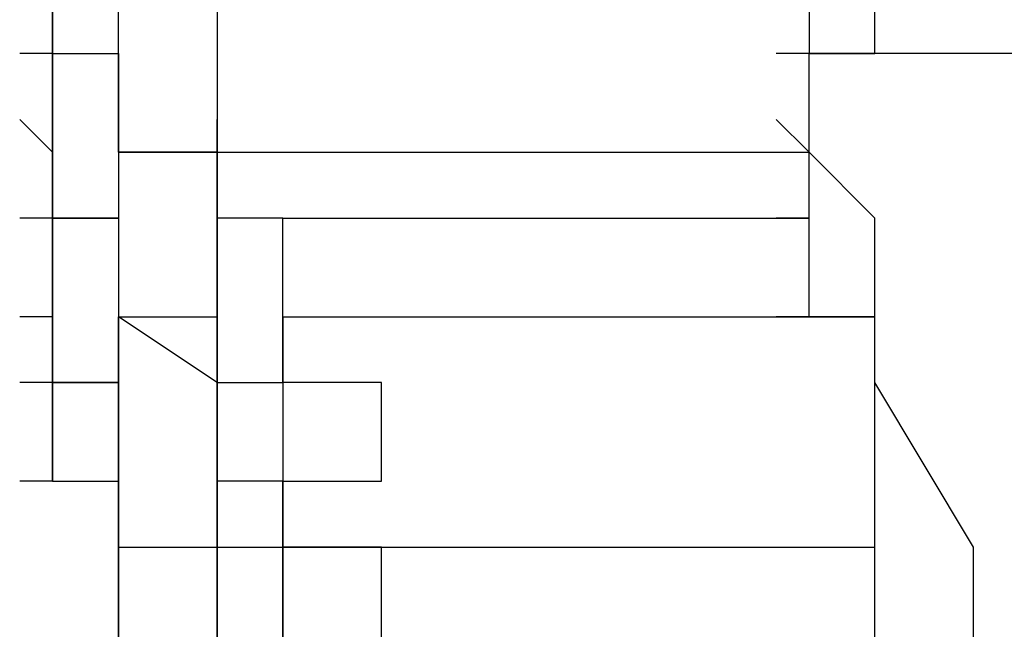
# Model space of a CAD drawing. Header units: millimetres. Extents: x 1114507 to 93926427, y 174473 to 817039.
# Tile 451 of 483: x 2225474 to 2225551, y 770516 to 770564. Entities that reach past the tile are written whole.
import ezdxf

# ---------------------------------------------------------------- set-up
doc = ezdxf.new("R2010")
doc.units = ezdxf.units.MM

msp = doc.modelspace()

# ---------------------------------------------------------------- linework, layer by layer
at = {"color": 7, "linetype": 'Continuous', "lineweight": -2, "elevation": -2718483}
for points in [[(2225535.727, 770574.272), (2225535.727, 770561.352), (2225535.727, 770561.352)], [(2225476.295, 770561.352), (2225476.295, 770569.104), (2225476.295, 770569.104)], [(2225476.295, 770569.104), (2225476.295, 770561.352), (2225476.295, 770561.352)], [(2225481.463, 770561.352), (2225481.463, 770569.104), (2225481.463, 770569.104)], [(2225489.215, 770569.104), (2225489.215, 770561.352), (2225489.215, 770561.352)], [(2225540.895, 770561.352), (2225540.895, 770569.104), (2225540.895, 770569.104)], [(2225476.295, 770561.352), (2225473.711, 770561.352), (2225473.711, 770561.352)], [(2225476.295, 770561.352), (2225473.711, 770561.352), (2225473.711, 770561.352)], [(2225476.295, 770561.352), (2225473.711, 770561.352), (2225473.711, 770561.352)], [(2225476.295, 770561.352), (2225473.711, 770561.352), (2225473.711, 770561.352)], [(2225476.295, 770561.352), (2225473.711, 770561.352), (2225473.711, 770561.352)], [(2225476.295, 770561.352), (2225473.711, 770561.352), (2225473.711, 770561.352)], [(2225476.295, 770561.352), (2225473.711, 770561.352), (2225473.711, 770561.352)], [(2225476.295, 770561.352), (2225473.711, 770561.352), (2225473.711, 770561.352)], [(2225476.295, 770561.352), (2225473.711, 770561.352), (2225473.711, 770561.352)], [(2225476.295, 770561.352), (2225473.711, 770561.352), (2225473.711, 770561.352)], [(2225476.295, 770561.352), (2225473.711, 770561.352), (2225473.711, 770561.352)], [(2225476.295, 770561.352), (2225473.711, 770561.352), (2225473.711, 770561.352)], [(2225476.295, 770561.352), (2225473.711, 770561.352), (2225473.711, 770561.352)], [(2225476.295, 770561.352), (2225473.711, 770561.352), (2225473.711, 770561.352)], [(2225476.295, 770561.352), (2225476.295, 770553.6), (2225476.295, 770553.6)], [(2225476.295, 770553.6), (2225476.295, 770561.352), (2225476.295, 770561.352)], [(2225476.295, 770553.6), (2225476.295, 770561.352), (2225476.295, 770561.352)], [(2225476.295, 770561.352), (2225481.463, 770561.352), (2225481.463, 770561.352)], [(2225476.295, 770561.352), (2225481.463, 770561.352), (2225481.463, 770561.352)], [(2225481.463, 770553.6), (2225481.463, 770561.352), (2225481.463, 770561.352)], [(2225481.463, 770561.352), (2225481.463, 770553.6), (2225481.463, 770553.6)], [(2225489.215, 770561.352), (2225489.215, 770553.6), (2225489.215, 770553.6)], [(2225535.727, 770561.352), (2225533.143, 770561.352), (2225533.143, 770561.352)], [(2225535.727, 770561.352), (2225533.143, 770561.352), (2225533.143, 770561.352)], [(2225535.727, 770561.352), (2225533.143, 770561.352), (2225533.143, 770561.352)], [(2225535.727, 770561.352), (2225533.143, 770561.352), (2225533.143, 770561.352)], [(2225535.727, 770561.352), (2225533.143, 770561.352), (2225533.143, 770561.352)], [(2225535.727, 770561.352), (2225533.143, 770561.352), (2225533.143, 770561.352)], [(2225535.727, 770561.352), (2225540.895, 770561.352), (2225540.895, 770561.352)], [(2225535.727, 770553.6), (2225535.727, 770561.352), (2225535.727, 770561.352)], [(2225786.376, 770561.352), (2225535.727, 770561.352), (2225535.727, 770561.352)], [(2225535.727, 770553.6), (2225535.727, 770561.352), (2225535.727, 770561.352)], [(2225476.295, 770553.6), (2225473.711, 770556.184), (2225473.711, 770556.184)], [(2225476.295, 770553.6), (2225473.711, 770556.184), (2225473.711, 770556.184)], [(2225476.295, 770553.6), (2225473.711, 770556.184), (2225473.711, 770556.184)], [(2225476.295, 770553.6), (2225473.711, 770556.184), (2225473.711, 770556.184)], [(2225476.295, 770553.6), (2225473.711, 770556.184), (2225473.711, 770556.184)], [(2225476.295, 770553.6), (2225473.711, 770556.184), (2225473.711, 770556.184)], [(2225481.463, 770553.6), (2225481.463, 770556.184), (2225481.463, 770556.184)], [(2225481.463, 770553.6), (2225481.463, 770556.184), (2225481.463, 770556.184)], [(2225481.463, 770553.6), (2225481.463, 770556.184), (2225481.463, 770556.184)], [(2225481.463, 770553.6), (2225481.463, 770556.184), (2225481.463, 770556.184)], [(2225481.463, 770553.6), (2225481.463, 770556.184), (2225481.463, 770556.184)], [(2225481.463, 770553.6), (2225481.463, 770556.184), (2225481.463, 770556.184)], [(2225481.463, 770553.6), (2225481.463, 770556.184), (2225481.463, 770556.184)], [(2225481.463, 770553.6), (2225481.463, 770556.184), (2225481.463, 770556.184)], [(2225481.463, 770553.6), (2225481.463, 770556.184), (2225481.463, 770556.184)], [(2225489.215, 770553.6), (2225489.215, 770556.184), (2225489.215, 770556.184)], [(2225489.215, 770553.6), (2225489.215, 770556.184), (2225489.215, 770556.184)], [(2225489.215, 770553.6), (2225489.215, 770556.184), (2225489.215, 770556.184)], [(2225489.215, 770553.6), (2225489.215, 770556.184), (2225489.215, 770556.184)], [(2225489.215, 770553.6), (2225489.215, 770556.184), (2225489.215, 770556.184)], [(2225489.215, 770553.6), (2225489.215, 770556.184), (2225489.215, 770556.184)], [(2225489.215, 770553.6), (2225489.215, 770556.184), (2225489.215, 770556.184)], [(2225535.727, 770553.6), (2225533.143, 770556.184), (2225533.143, 770556.184)], [(2225535.727, 770553.6), (2225533.143, 770556.184), (2225533.143, 770556.184)], [(2225476.295, 770553.6), (2225476.295, 770548.432), (2225476.295, 770548.432)], [(2225476.295, 770548.432), (2225476.295, 770553.6), (2225476.295, 770553.6)], [(2225476.295, 770548.432), (2225476.295, 770553.6), (2225476.295, 770553.6)], [(2225481.463, 770553.6), (2225535.727, 770553.6), (2225535.727, 770553.6)], [(2225481.463, 770553.6), (2225481.463, 770548.432), (2225481.463, 770548.432)], [(2225489.215, 770553.6), (2225481.463, 770553.6), (2225481.463, 770553.6)], [(2225489.215, 770553.6), (2225481.463, 770553.6), (2225481.463, 770553.6)], [(2225481.463, 770553.6), (2225481.463, 770548.432), (2225481.463, 770548.432)], [(2225489.215, 770553.6), (2225535.727, 770553.6), (2225535.727, 770553.6)], [(2225489.215, 770548.432), (2225489.215, 770553.6), (2225489.215, 770553.6)], [(2225489.215, 770548.432), (2225489.215, 770553.6), (2225489.215, 770553.6)], [(2225489.215, 770553.6), (2225489.215, 770548.432), (2225489.215, 770548.432)], [(2225489.215, 770553.6), (2225535.727, 770553.6), (2225535.727, 770553.6)], [(2225540.895, 770548.432), (2225535.727, 770553.6), (2225535.727, 770553.6)], [(2225535.727, 770548.432), (2225535.727, 770553.6), (2225535.727, 770553.6)], [(2225476.295, 770548.432), (2225473.711, 770548.432), (2225473.711, 770548.432)], [(2225476.295, 770548.432), (2225473.711, 770548.432), (2225473.711, 770548.432)], [(2225476.295, 770548.432), (2225473.711, 770548.432), (2225473.711, 770548.432)], [(2225476.295, 770548.432), (2225473.711, 770548.432), (2225473.711, 770548.432)], [(2225476.295, 770548.432), (2225473.711, 770548.432), (2225473.711, 770548.432)], [(2225476.295, 770548.432), (2225473.711, 770548.432), (2225473.711, 770548.432)], [(2225476.295, 770548.432), (2225473.711, 770548.432), (2225473.711, 770548.432)], [(2225476.295, 770548.432), (2225473.711, 770548.432), (2225473.711, 770548.432)], [(2225476.295, 770548.432), (2225473.711, 770548.432), (2225473.711, 770548.432)], [(2225476.295, 770548.432), (2225473.711, 770548.432), (2225473.711, 770548.432)], [(2225476.295, 770548.432), (2225473.711, 770548.432), (2225473.711, 770548.432)], [(2225476.295, 770548.432), (2225473.711, 770548.432), (2225473.711, 770548.432)], [(2225476.295, 770548.432), (2225481.463, 770548.432), (2225481.463, 770548.432)], [(2225476.295, 770548.432), (2225476.295, 770540.68), (2225476.295, 770540.68)], [(2225476.295, 770540.68), (2225476.295, 770548.432), (2225476.295, 770548.432)], [(2225481.463, 770548.432), (2225476.295, 770548.432), (2225476.295, 770548.432)], [(2225476.295, 770548.432), (2225481.463, 770548.432), (2225481.463, 770548.432)], [(2225481.463, 770548.432), (2225481.463, 770540.68), (2225481.463, 770540.68)], [(2225494.383, 770548.432), (2225489.215, 770548.432), (2225489.215, 770548.432)], [(2225489.215, 770548.432), (2225489.215, 770540.68), (2225489.215, 770540.68)], [(2225489.215, 770548.432), (2225489.215, 770540.68), (2225489.215, 770540.68)], [(2225489.215, 770540.68), (2225489.215, 770548.432), (2225489.215, 770548.432)], [(2225489.215, 770540.68), (2225489.215, 770548.432), (2225489.215, 770548.432)], [(2225494.383, 770548.432), (2225535.727, 770548.432), (2225535.727, 770548.432)], [(2225494.383, 770540.68), (2225494.383, 770548.432), (2225494.383, 770548.432)], [(2225535.727, 770548.432), (2225533.143, 770548.432), (2225533.143, 770548.432)], [(2225535.727, 770548.432), (2225533.143, 770548.432), (2225533.143, 770548.432)], [(2225535.727, 770540.68), (2225535.727, 770548.432), (2225535.727, 770548.432)], [(2225540.895, 770535.512), (2225540.895, 770548.432), (2225540.895, 770548.432)], [(2225476.295, 770540.68), (2225473.711, 770540.68), (2225473.711, 770540.68)], [(2225476.295, 770540.68), (2225473.711, 770540.68), (2225473.711, 770540.68)], [(2225476.295, 770540.68), (2225473.711, 770540.68), (2225473.711, 770540.68)], [(2225476.295, 770540.68), (2225473.711, 770540.68), (2225473.711, 770540.68)], [(2225476.295, 770540.68), (2225473.711, 770540.68), (2225473.711, 770540.68)], [(2225476.295, 770535.512), (2225476.295, 770540.68), (2225476.295, 770540.68)], [(2225476.295, 770540.68), (2225476.295, 770535.512), (2225476.295, 770535.512)], [(2225489.215, 770535.512), (2225481.463, 770540.68), (2225481.463, 770540.68)], [(2225481.463, 770540.68), (2225489.215, 770540.68), (2225489.215, 770540.68)], [(2225481.463, 770540.68), (2225481.463, 770535.512), (2225481.463, 770535.512)], [(2225481.463, 770540.68), (2225489.215, 770540.68), (2225489.215, 770540.68)], [(2225481.463, 770540.68), (2225481.463, 770535.512), (2225481.463, 770535.512)], [(2225481.463, 770535.512), (2225481.463, 770540.68), (2225481.463, 770540.68)], [(2225481.463, 770540.68), (2225489.215, 770540.68), (2225489.215, 770540.68)], [(2225489.215, 770540.68), (2225489.215, 770535.512), (2225489.215, 770535.512)], [(2225489.215, 770535.512), (2225489.215, 770540.68), (2225489.215, 770540.68)], [(2225489.215, 770540.68), (2225489.215, 770535.512), (2225489.215, 770535.512)], [(2225494.383, 770540.68), (2225494.383, 770535.512), (2225494.383, 770535.512)], [(2225494.383, 770535.512), (2225494.383, 770540.68), (2225494.383, 770540.68)], [(2225494.383, 770535.512), (2225494.383, 770540.68), (2225494.383, 770540.68)], [(2225494.383, 770540.68), (2225535.727, 770540.68), (2225535.727, 770540.68)], [(2225494.383, 770540.68), (2225535.727, 770540.68), (2225535.727, 770540.68)], [(2225494.383, 770540.68), (2225540.895, 770540.68), (2225540.895, 770540.68)], [(2225535.727, 770540.68), (2225533.143, 770540.68), (2225533.143, 770540.68)], [(2225540.895, 770540.68), (2225535.727, 770540.68), (2225535.727, 770540.68)], [(2225540.895, 770527.76), (2225540.895, 770540.68), (2225540.895, 770540.68)], [(2225476.295, 770535.512), (2225473.711, 770535.512), (2225473.711, 770535.512)], [(2225476.295, 770535.512), (2225473.711, 770535.512), (2225473.711, 770535.512)], [(2225476.295, 770535.512), (2225473.711, 770535.512), (2225473.711, 770535.512)], [(2225476.295, 770535.512), (2225481.463, 770535.512), (2225481.463, 770535.512)], [(2225476.295, 770527.76), (2225476.295, 770535.512), (2225476.295, 770535.512)], [(2225481.463, 770535.512), (2225476.295, 770535.512), (2225476.295, 770535.512)], [(2225476.295, 770535.512), (2225476.295, 770527.76), (2225476.295, 770527.76)], [(2225481.463, 770535.512), (2225481.463, 770527.76), (2225481.463, 770527.76)], [(2225481.463, 770535.512), (2225481.463, 770527.76), (2225481.463, 770527.76)], [(2225481.463, 770527.76), (2225481.463, 770535.512), (2225481.463, 770535.512)], [(2225489.215, 770527.76), (2225489.215, 770535.512), (2225489.215, 770535.512)], [(2225489.215, 770527.76), (2225489.215, 770535.512), (2225489.215, 770535.512)], [(2225489.215, 770535.512), (2225489.215, 770527.76), (2225489.215, 770527.76)], [(2225489.215, 770535.512), (2225494.383, 770535.512), (2225494.383, 770535.512)], [(2225502.135, 770535.512), (2225494.383, 770535.512), (2225494.383, 770535.512)], [(2225494.383, 770535.512), (2225494.383, 770527.76), (2225494.383, 770527.76)], [(2225502.135, 770527.76), (2225502.135, 770535.512), (2225502.135, 770535.512)], [(2225548.647, 770522.592), (2225540.895, 770535.512), (2225540.895, 770535.512)], [(2225476.295, 770527.76), (2225473.711, 770527.76), (2225473.711, 770527.76)], [(2225476.295, 770527.76), (2225473.711, 770527.76), (2225473.711, 770527.76)], [(2225476.295, 770527.76), (2225473.711, 770527.76), (2225473.711, 770527.76)], [(2225476.295, 770527.76), (2225473.711, 770527.76), (2225473.711, 770527.76)], [(2225476.295, 770527.76), (2225473.711, 770527.76), (2225473.711, 770527.76)], [(2225476.295, 770527.76), (2225481.463, 770527.76), (2225481.463, 770527.76)], [(2225481.463, 770527.76), (2225481.463, 770522.592), (2225481.463, 770522.592)], [(2225481.463, 770522.592), (2225481.463, 770527.76), (2225481.463, 770527.76)], [(2225481.463, 770527.76), (2225481.463, 770522.592), (2225481.463, 770522.592)], [(2225489.215, 770527.76), (2225489.215, 770522.592), (2225489.215, 770522.592)], [(2225494.383, 770527.76), (2225489.215, 770527.76), (2225489.215, 770527.76)], [(2225489.215, 770522.592), (2225489.215, 770527.76), (2225489.215, 770527.76)], [(2225489.215, 770522.592), (2225489.215, 770527.76), (2225489.215, 770527.76)], [(2225489.215, 770527.76), (2225489.215, 770522.592), (2225489.215, 770522.592)], [(2225494.383, 770522.592), (2225494.383, 770527.76), (2225494.383, 770527.76)], [(2225494.383, 770522.592), (2225494.383, 770527.76), (2225494.383, 770527.76)], [(2225494.383, 770527.76), (2225494.383, 770522.592), (2225494.383, 770522.592)], [(2225494.383, 770527.76), (2225502.135, 770527.76), (2225502.135, 770527.76)], [(2225540.895, 770522.592), (2225540.895, 770527.76), (2225540.895, 770527.76)], [(2225481.463, 770522.592), (2225489.215, 770522.592), (2225489.215, 770522.592)], [(2225481.463, 770514.84), (2225481.463, 770522.592), (2225481.463, 770522.592)], [(2225481.463, 770522.592), (2225481.463, 770514.84), (2225481.463, 770514.84)], [(2225489.215, 770514.84), (2225489.215, 770522.592), (2225489.215, 770522.592)], [(2225489.215, 770522.592), (2225489.215, 770514.84), (2225489.215, 770514.84)], [(2225489.215, 770522.592), (2225494.383, 770522.592), (2225494.383, 770522.592)], [(2225489.215, 770522.592), (2225494.383, 770522.592), (2225494.383, 770522.592)], [(2225494.383, 770522.592), (2225540.895, 770522.592), (2225540.895, 770522.592)], [(2225494.383, 770522.592), (2225494.383, 770514.84), (2225494.383, 770514.84)], [(2225494.383, 770514.84), (2225494.383, 770522.592), (2225494.383, 770522.592)], [(2225494.383, 770522.592), (2225494.383, 770514.84), (2225494.383, 770514.84)], [(2225502.135, 770522.592), (2225494.383, 770522.592), (2225494.383, 770522.592)], [(2225494.383, 770522.592), (2225540.895, 770522.592), (2225540.895, 770522.592)], [(2225502.135, 770514.84), (2225502.135, 770522.592), (2225502.135, 770522.592)], [(2225502.135, 770522.592), (2225540.895, 770522.592), (2225540.895, 770522.592)], [(2225502.135, 770522.592), (2225540.895, 770522.592), (2225540.895, 770522.592)], [(2225540.895, 770514.84), (2225540.895, 770522.592), (2225540.895, 770522.592)], [(2225548.647, 770509.672), (2225548.647, 770522.592), (2225548.647, 770522.592)]]:
    msp.add_lwpolyline(points, dxfattribs=at)
for points in [[(2225481.463, 770561.352), (2225481.463, 770561.352)], [(2225481.463, 770561.352), (2225481.463, 770561.352)], [(2225481.463, 770561.352), (2225481.463, 770561.352)], [(2225481.463, 770561.352), (2225481.463, 770561.352)], [(2225481.463, 770561.352), (2225481.463, 770561.352)], [(2225481.463, 770561.352), (2225481.463, 770561.352)], [(2225481.463, 770561.352), (2225481.463, 770561.352)], [(2225481.463, 770561.352), (2225481.463, 770561.352)], [(2225481.463, 770561.352), (2225481.463, 770561.352)], [(2225481.463, 770561.352), (2225481.463, 770561.352)], [(2225481.463, 770561.352), (2225481.463, 770561.352)], [(2225481.463, 770561.352), (2225481.463, 770561.352)], [(2225481.463, 770561.352), (2225481.463, 770561.352)], [(2225481.463, 770561.352), (2225481.463, 770561.352)], [(2225481.463, 770561.352), (2225481.463, 770561.352)], [(2225481.463, 770561.352), (2225481.463, 770561.352)], [(2225489.215, 770561.352), (2225489.215, 770561.352)], [(2225489.215, 770561.352), (2225489.215, 770561.352)], [(2225489.215, 770561.352), (2225489.215, 770561.352)], [(2225481.463, 770548.432), (2225481.463, 770548.432)], [(2225481.463, 770548.432), (2225481.463, 770548.432)], [(2225481.463, 770548.432), (2225481.463, 770548.432)], [(2225481.463, 770548.432), (2225481.463, 770548.432)], [(2225481.463, 770548.432), (2225481.463, 770548.432)], [(2225481.463, 770548.432), (2225481.463, 770548.432)], [(2225481.463, 770548.432), (2225481.463, 770548.432)], [(2225481.463, 770548.432), (2225481.463, 770548.432)], [(2225481.463, 770548.432), (2225481.463, 770548.432)], [(2225481.463, 770548.432), (2225481.463, 770548.432)], [(2225481.463, 770548.432), (2225481.463, 770548.432)], [(2225489.215, 770548.432), (2225489.215, 770548.432)], [(2225489.215, 770548.432), (2225489.215, 770548.432)], [(2225489.215, 770548.432), (2225489.215, 770548.432)], [(2225489.215, 770548.432), (2225489.215, 770548.432)], [(2225489.215, 770548.432), (2225489.215, 770548.432)], [(2225489.215, 770548.432), (2225489.215, 770548.432)], [(2225489.215, 770548.432), (2225489.215, 770548.432)], [(2225489.215, 770548.432), (2225489.215, 770548.432)], [(2225489.215, 770548.432), (2225489.215, 770548.432)], [(2225489.215, 770548.432), (2225489.215, 770548.432)], [(2225489.215, 770548.432), (2225489.215, 770548.432)], [(2225489.215, 770548.432), (2225489.215, 770548.432)], [(2225489.215, 770548.432), (2225489.215, 770548.432)], [(2225489.215, 770548.432), (2225489.215, 770548.432)], [(2225489.215, 770548.432), (2225489.215, 770548.432)], [(2225489.215, 770548.432), (2225489.215, 770548.432)], [(2225489.215, 770548.432), (2225489.215, 770548.432)], [(2225489.215, 770548.432), (2225489.215, 770548.432)], [(2225489.215, 770548.432), (2225489.215, 770548.432)], [(2225489.215, 770548.432), (2225489.215, 770548.432)], [(2225489.215, 770548.432), (2225489.215, 770548.432)], [(2225489.215, 770548.432), (2225489.215, 770548.432)], [(2225489.215, 770548.432), (2225489.215, 770548.432)], [(2225489.215, 770548.432), (2225489.215, 770548.432)], [(2225494.383, 770548.432), (2225494.383, 770548.432)], [(2225494.383, 770548.432), (2225494.383, 770548.432)], [(2225494.383, 770548.432), (2225494.383, 770548.432)], [(2225494.383, 770548.432), (2225494.383, 770548.432)], [(2225481.463, 770540.68), (2225481.463, 770540.68)], [(2225481.463, 770540.68), (2225481.463, 770540.68)], [(2225481.463, 770540.68), (2225481.463, 770540.68)], [(2225481.463, 770540.68), (2225481.463, 770540.68)], [(2225481.463, 770540.68), (2225481.463, 770540.68)], [(2225481.463, 770540.68), (2225481.463, 770540.68)], [(2225481.463, 770540.68), (2225481.463, 770540.68)], [(2225481.463, 770540.68), (2225481.463, 770540.68)], [(2225481.463, 770540.68), (2225481.463, 770540.68)], [(2225481.463, 770540.68), (2225481.463, 770540.68)], [(2225481.463, 770540.68), (2225481.463, 770540.68)], [(2225481.463, 770540.68), (2225481.463, 770540.68)], [(2225481.463, 770540.68), (2225481.463, 770540.68)], [(2225481.463, 770540.68), (2225481.463, 770540.68)], [(2225481.463, 770540.68), (2225481.463, 770540.68)], [(2225481.463, 770540.68), (2225481.463, 770540.68)], [(2225489.215, 770540.68), (2225489.215, 770540.68)], [(2225489.215, 770540.68), (2225489.215, 770540.68)], [(2225489.215, 770540.68), (2225489.215, 770540.68)], [(2225489.215, 770540.68), (2225489.215, 770540.68)], [(2225489.215, 770540.68), (2225489.215, 770540.68)], [(2225489.215, 770540.68), (2225489.215, 770540.68)], [(2225489.215, 770540.68), (2225489.215, 770540.68)], [(2225489.215, 770540.68), (2225489.215, 770540.68)], [(2225489.215, 770540.68), (2225489.215, 770540.68)], [(2225489.215, 770540.68), (2225489.215, 770540.68)], [(2225489.215, 770540.68), (2225489.215, 770540.68)], [(2225489.215, 770540.68), (2225489.215, 770540.68)], [(2225489.215, 770540.68), (2225489.215, 770540.68)], [(2225489.215, 770540.68), (2225489.215, 770540.68)], [(2225489.215, 770540.68), (2225489.215, 770540.68)], [(2225489.215, 770540.68), (2225489.215, 770540.68)], [(2225489.215, 770540.68), (2225489.215, 770540.68)], [(2225489.215, 770540.68), (2225489.215, 770540.68)], [(2225489.215, 770540.68), (2225489.215, 770540.68)], [(2225489.215, 770540.68), (2225489.215, 770540.68)], [(2225494.383, 770540.68), (2225494.383, 770540.68)], [(2225494.383, 770540.68), (2225494.383, 770540.68)], [(2225494.383, 770540.68), (2225494.383, 770540.68)], [(2225494.383, 770540.68), (2225494.383, 770540.68)], [(2225494.383, 770540.68), (2225494.383, 770540.68)], [(2225494.383, 770540.68), (2225494.383, 770540.68)], [(2225494.383, 770540.68), (2225494.383, 770540.68)], [(2225494.383, 770540.68), (2225494.383, 770540.68)], [(2225494.383, 770540.68), (2225494.383, 770540.68)], [(2225494.383, 770540.68), (2225494.383, 770540.68)], [(2225494.383, 770540.68), (2225494.383, 770540.68)], [(2225494.383, 770540.68), (2225494.383, 770540.68)], [(2225540.895, 770540.68), (2225540.895, 770540.68)], [(2225481.463, 770535.512), (2225481.463, 770535.512)], [(2225481.463, 770535.512), (2225481.463, 770535.512)], [(2225481.463, 770535.512), (2225481.463, 770535.512)], [(2225481.463, 770535.512), (2225481.463, 770535.512)], [(2225481.463, 770535.512), (2225481.463, 770535.512)], [(2225481.463, 770535.512), (2225481.463, 770535.512)], [(2225481.463, 770535.512), (2225481.463, 770535.512)], [(2225489.215, 770535.512), (2225489.215, 770535.512)], [(2225489.215, 770535.512), (2225489.215, 770535.512)], [(2225489.215, 770535.512), (2225489.215, 770535.512)], [(2225489.215, 770535.512), (2225489.215, 770535.512)], [(2225489.215, 770535.512), (2225489.215, 770535.512)], [(2225489.215, 770535.512), (2225489.215, 770535.512)], [(2225489.215, 770535.512), (2225489.215, 770535.512)], [(2225489.215, 770535.512), (2225489.215, 770535.512)], [(2225489.215, 770535.512), (2225489.215, 770535.512)], [(2225489.215, 770535.512), (2225489.215, 770535.512)], [(2225489.215, 770535.512), (2225489.215, 770535.512)], [(2225489.215, 770535.512), (2225489.215, 770535.512)], [(2225489.215, 770535.512), (2225489.215, 770535.512)], [(2225489.215, 770535.512), (2225489.215, 770535.512)], [(2225489.215, 770535.512), (2225489.215, 770535.512)], [(2225489.215, 770535.512), (2225489.215, 770535.512)], [(2225489.215, 770535.512), (2225489.215, 770535.512)], [(2225489.215, 770535.512), (2225489.215, 770535.512)], [(2225489.215, 770535.512), (2225489.215, 770535.512)], [(2225489.215, 770535.512), (2225489.215, 770535.512)], [(2225494.383, 770535.512), (2225494.383, 770535.512)], [(2225494.383, 770535.512), (2225494.383, 770535.512)], [(2225494.383, 770535.512), (2225494.383, 770535.512)], [(2225494.383, 770535.512), (2225494.383, 770535.512)], [(2225494.383, 770535.512), (2225494.383, 770535.512)], [(2225494.383, 770535.512), (2225494.383, 770535.512)], [(2225494.383, 770535.512), (2225494.383, 770535.512)], [(2225494.383, 770535.512), (2225494.383, 770535.512)], [(2225494.383, 770535.512), (2225494.383, 770535.512)], [(2225494.383, 770535.512), (2225494.383, 770535.512)], [(2225494.383, 770535.512), (2225494.383, 770535.512)], [(2225502.135, 770535.512), (2225502.135, 770535.512)], [(2225481.463, 770527.76), (2225481.463, 770527.76)], [(2225481.463, 770527.76), (2225481.463, 770527.76)], [(2225481.463, 770527.76), (2225481.463, 770527.76)], [(2225481.463, 770527.76), (2225481.463, 770527.76)], [(2225481.463, 770527.76), (2225481.463, 770527.76)], [(2225481.463, 770527.76), (2225481.463, 770527.76)], [(2225481.463, 770527.76), (2225481.463, 770527.76)], [(2225481.463, 770527.76), (2225481.463, 770527.76)], [(2225481.463, 770527.76), (2225481.463, 770527.76)], [(2225481.463, 770527.76), (2225481.463, 770527.76)], [(2225481.463, 770527.76), (2225481.463, 770527.76)], [(2225481.463, 770527.76), (2225481.463, 770527.76)], [(2225481.463, 770527.76), (2225481.463, 770527.76)], [(2225481.463, 770527.76), (2225481.463, 770527.76)], [(2225481.463, 770527.76), (2225481.463, 770527.76)], [(2225481.463, 770527.76), (2225481.463, 770527.76)], [(2225481.463, 770527.76), (2225481.463, 770527.76)], [(2225481.463, 770527.76), (2225481.463, 770527.76)], [(2225481.463, 770527.76), (2225481.463, 770527.76)], [(2225481.463, 770527.76), (2225481.463, 770527.76)], [(2225481.463, 770527.76), (2225481.463, 770527.76)], [(2225481.463, 770527.76), (2225481.463, 770527.76)], [(2225489.215, 770527.76), (2225489.215, 770527.76)], [(2225489.215, 770527.76), (2225489.215, 770527.76)], [(2225489.215, 770527.76), (2225489.215, 770527.76)], [(2225489.215, 770527.76), (2225489.215, 770527.76)], [(2225489.215, 770527.76), (2225489.215, 770527.76)], [(2225489.215, 770527.76), (2225489.215, 770527.76)], [(2225489.215, 770527.76), (2225489.215, 770527.76)], [(2225489.215, 770527.76), (2225489.215, 770527.76)], [(2225489.215, 770527.76), (2225489.215, 770527.76)], [(2225489.215, 770527.76), (2225489.215, 770527.76)], [(2225489.215, 770527.76), (2225489.215, 770527.76)], [(2225489.215, 770527.76), (2225489.215, 770527.76)], [(2225489.215, 770527.76), (2225489.215, 770527.76)], [(2225489.215, 770527.76), (2225489.215, 770527.76)], [(2225489.215, 770527.76), (2225489.215, 770527.76)], [(2225489.215, 770527.76), (2225489.215, 770527.76)], [(2225489.215, 770527.76), (2225489.215, 770527.76)], [(2225489.215, 770527.76), (2225489.215, 770527.76)], [(2225489.215, 770527.76), (2225489.215, 770527.76)], [(2225489.215, 770527.76), (2225489.215, 770527.76)], [(2225489.215, 770527.76), (2225489.215, 770527.76)], [(2225494.383, 770527.76), (2225494.383, 770527.76)], [(2225494.383, 770527.76), (2225494.383, 770527.76)], [(2225494.383, 770527.76), (2225494.383, 770527.76)], [(2225494.383, 770527.76), (2225494.383, 770527.76)], [(2225494.383, 770527.76), (2225494.383, 770527.76)], [(2225494.383, 770527.76), (2225494.383, 770527.76)], [(2225494.383, 770527.76), (2225494.383, 770527.76)], [(2225494.383, 770527.76), (2225494.383, 770527.76)], [(2225494.383, 770527.76), (2225494.383, 770527.76)], [(2225494.383, 770527.76), (2225494.383, 770527.76)], [(2225494.383, 770527.76), (2225494.383, 770527.76)], [(2225494.383, 770527.76), (2225494.383, 770527.76)], [(2225494.383, 770527.76), (2225494.383, 770527.76)], [(2225494.383, 770527.76), (2225494.383, 770527.76)], [(2225494.383, 770527.76), (2225494.383, 770527.76)], [(2225494.383, 770527.76), (2225494.383, 770527.76)], [(2225494.383, 770527.76), (2225494.383, 770527.76)], [(2225494.383, 770527.76), (2225494.383, 770527.76)], [(2225502.135, 770527.76), (2225502.135, 770527.76)], [(2225502.135, 770527.76), (2225502.135, 770527.76)], [(2225481.463, 770522.592), (2225481.463, 770522.592)], [(2225481.463, 770522.592), (2225481.463, 770522.592)], [(2225481.463, 770522.592), (2225481.463, 770522.592)], [(2225481.463, 770522.592), (2225481.463, 770522.592)], [(2225481.463, 770522.592), (2225481.463, 770522.592)], [(2225481.463, 770522.592), (2225481.463, 770522.592)], [(2225481.463, 770522.592), (2225481.463, 770522.592)], [(2225481.463, 770522.592), (2225481.463, 770522.592)], [(2225489.215, 770522.592), (2225489.215, 770522.592)], [(2225489.215, 770522.592), (2225489.215, 770522.592)], [(2225489.215, 770522.592), (2225489.215, 770522.592)], [(2225489.215, 770522.592), (2225489.215, 770522.592)], [(2225489.215, 770522.592), (2225489.215, 770522.592)], [(2225489.215, 770522.592), (2225489.215, 770522.592)], [(2225489.215, 770522.592), (2225489.215, 770522.592)], [(2225489.215, 770522.592), (2225489.215, 770522.592)], [(2225489.215, 770522.592), (2225489.215, 770522.592)], [(2225489.215, 770522.592), (2225489.215, 770522.592)], [(2225489.215, 770522.592), (2225489.215, 770522.592)], [(2225489.215, 770522.592), (2225489.215, 770522.592)], [(2225489.215, 770522.592), (2225489.215, 770522.592)], [(2225489.215, 770522.592), (2225489.215, 770522.592)], [(2225489.215, 770522.592), (2225489.215, 770522.592)], [(2225489.215, 770522.592), (2225489.215, 770522.592)], [(2225489.215, 770522.592), (2225489.215, 770522.592)], [(2225489.215, 770522.592), (2225489.215, 770522.592)], [(2225489.215, 770522.592), (2225489.215, 770522.592)], [(2225494.383, 770522.592), (2225494.383, 770522.592)], [(2225494.383, 770522.592), (2225494.383, 770522.592)], [(2225494.383, 770522.592), (2225494.383, 770522.592)], [(2225494.383, 770522.592), (2225494.383, 770522.592)], [(2225494.383, 770522.592), (2225494.383, 770522.592)], [(2225494.383, 770522.592), (2225494.383, 770522.592)], [(2225494.383, 770522.592), (2225494.383, 770522.592)], [(2225494.383, 770522.592), (2225494.383, 770522.592)], [(2225494.383, 770522.592), (2225494.383, 770522.592)], [(2225494.383, 770522.592), (2225494.383, 770522.592)], [(2225494.383, 770522.592), (2225494.383, 770522.592)], [(2225494.383, 770522.592), (2225494.383, 770522.592)], [(2225494.383, 770522.592), (2225494.383, 770522.592)], [(2225494.383, 770522.592), (2225494.383, 770522.592)], [(2225494.383, 770522.592), (2225494.383, 770522.592)], [(2225494.383, 770522.592), (2225494.383, 770522.592)], [(2225494.383, 770522.592), (2225494.383, 770522.592)], [(2225494.383, 770522.592), (2225494.383, 770522.592)], [(2225494.383, 770522.592), (2225494.383, 770522.592)], [(2225494.383, 770522.592), (2225494.383, 770522.592)], [(2225502.135, 770522.592), (2225502.135, 770522.592)], [(2225502.135, 770522.592), (2225502.135, 770522.592)], [(2225502.135, 770522.592), (2225502.135, 770522.592)], [(2225502.135, 770522.592), (2225502.135, 770522.592)], [(2225502.135, 770522.592), (2225502.135, 770522.592)], [(2225540.895, 770522.592), (2225540.895, 770522.592)], [(2225540.895, 770522.592), (2225540.895, 770522.592)], [(2225540.895, 770522.592), (2225540.895, 770522.592)]]:
    msp.add_lwpolyline(points, close=True, dxfattribs=at)

doc.saveas('drawing.dxf')
